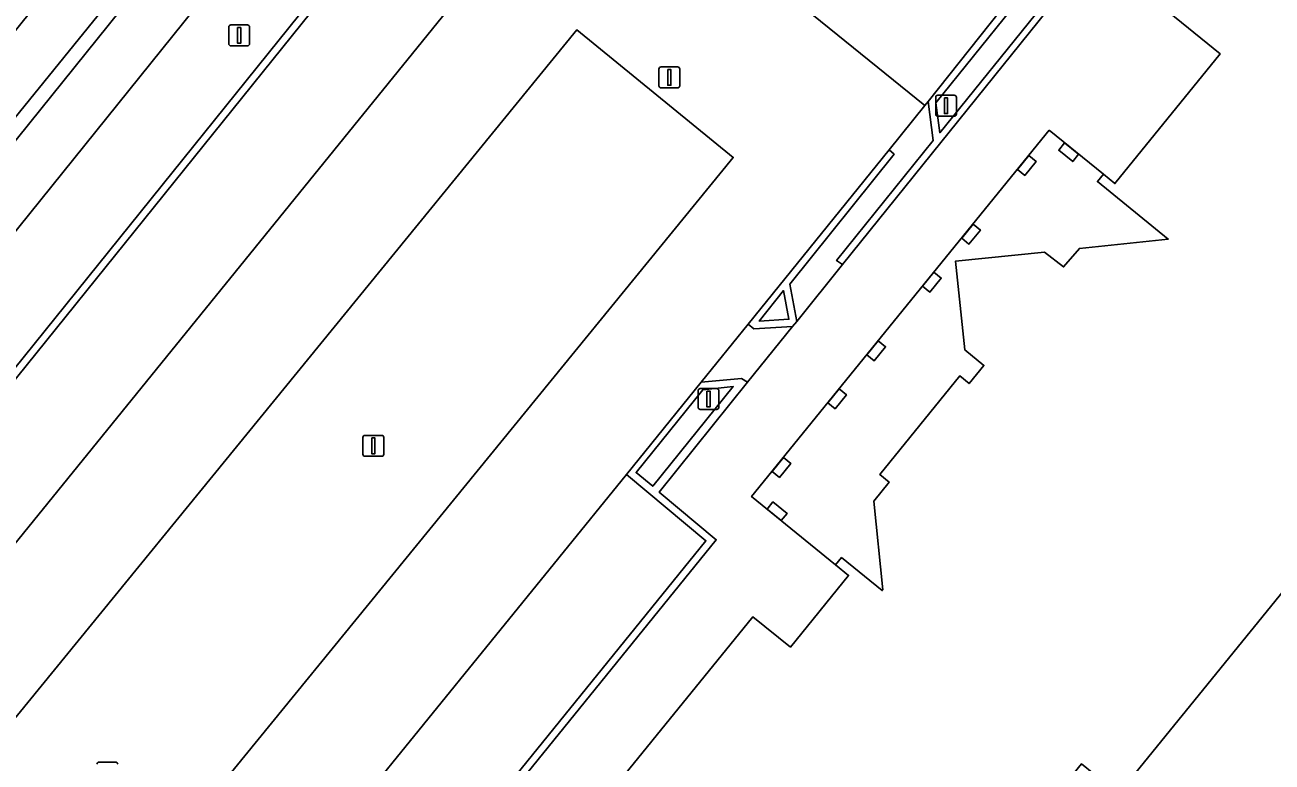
# Model space of a CAD drawing. Extents: x 159674 to 160531, y 382172 to 382904.
# Drawn here: x 160403.6 to 160463.2, y 382700.3 to 382735.5 of the extents above; entities that cross this region are included whole.
import ezdxf

# ---------------------------------------------------------------- set-up
doc = ezdxf.new("R2010")
doc.units = 0
for name, color, linetype in [('IMGEO_Grasland_overig', 7, 'Continuous'), ('IMGEO_Groenvoorziening', 7, 'Continuous'), ('IMGEO_Haag', 7, 'Continuous'), ('IMGEO_Lichtmast', 7, 'Continuous'), ('IMGEO_Muur', 7, 'Continuous'), ('IMGEO_Pand', 7, 'Continuous'), ('IMGEO_Pand_overbouw', 7, 'Continuous'), ('IMGEO_Parkeervlak_open', 7, 'Continuous'), ('IMGEO_Rijbaan_lokaal_open', 7, 'Continuous'), ('IMGEO_Voetpad_open', 7, 'Continuous')]:
    doc.layers.add(name, color=color, linetype=linetype)

msp = doc.modelspace()

# ---------------------------------------------------------------- linework, layer by layer
at = {"layer": 'IMGEO_Grasland_overig'}
msp.add_lwpolyline([(160433.83, 382749.881), (160450.705, 382736.214), (160447.103, 382731.748), (160447.295, 382730.325), (160452.19, 382736.37), (160442.013, 382744.657), (160444.239, 382747.371), (160440.997, 382750), (160428.916, 382759.84), (160427.189, 382757.713), (160427.785, 382757.257), (160427.617, 382757.098), (160430.975, 382754.38), (160427.419, 382750), (160427.265, 382750), (160425.57, 382751.393), (160423.625, 382748.695), (160425.635, 382747.058), (160425.852, 382747.332), (160429.417, 382744.429)], close=True, dxfattribs=at)
at = {"layer": 'IMGEO_Groenvoorziening'}
for points in [[(160407.592, 382736.527), (160391, 382750), (160362.549, 382773.102), (160361.7, 382772.057), (160389.088, 382750), (160404.841, 382737.313), (160390.343, 382719.214), (160391.679, 382718.147), (160392.279, 382717.669)], [(160392.409, 382705.771), (160423.32, 382744.168), (160427.252, 382741.014), (160428.059, 382742.015), (160424.11, 382745.136), (160424.328, 382745.41), (160421.12, 382747.944), (160394.972, 382715.451), (160396.06, 382714.388), (160389.352, 382706.09), (160391.224, 382704.435), (160391.446, 382704.714), (160395.323, 382701.607), (160396.215, 382702.721)], [(160440.093, 382721.414), (160439.837, 382722.787), (160438.683, 382721.322)], [(160437.441, 382718.196), (160435.98, 382718.041), (160432.801, 382714.091), (160433.596, 382713.437)]]:
    msp.add_lwpolyline(points, close=True, dxfattribs=at)
msp.add_lwpolyline([(160407.592, 382736.527), (160392.279, 382717.669), (160392.892, 382717.18), (160416.9, 382747.047)], dxfattribs=at)
at = {"layer": 'IMGEO_Haag'}
for points in [[(160407.592, 382736.527), (160391, 382750), (160362.549, 382773.102), (160361.7, 382772.057), (160389.088, 382750), (160404.841, 382737.313), (160390.343, 382719.214), (160391.679, 382718.147), (160392.279, 382717.669)], [(160440.093, 382721.414), (160439.837, 382722.787), (160438.683, 382721.322)], [(160437.441, 382718.196), (160435.98, 382718.041), (160432.801, 382714.091), (160433.596, 382713.437)]]:
    msp.add_lwpolyline(points, close=True, dxfattribs=at)
at = {"layer": 'IMGEO_Lichtmast'}
for p, q in [((160413.35, 382734.576), (160413.35, 382735.376)), ((160413.35, 382735.376), (160413.35, 382734.576)), ((160413.45, 382735.476), (160414.24, 382735.476)), ((160414.24, 382735.476), (160413.45, 382735.476)), ((160414.34, 382735.376), (160414.34, 382734.576)), ((160414.34, 382734.576), (160414.34, 382735.376)), ((160414.24, 382734.476), (160413.45, 382734.476)), ((160413.45, 382734.476), (160414.24, 382734.476)), ((160433.892, 382732.567), (160433.892, 382733.367)), ((160433.892, 382733.367), (160433.892, 382732.567)), ((160433.992, 382733.467), (160434.782, 382733.467)), ((160434.782, 382733.467), (160433.992, 382733.467)), ((160434.882, 382733.367), (160434.882, 382732.567)), ((160434.882, 382732.567), (160434.882, 382733.367)), ((160434.782, 382732.467), (160433.992, 382732.467)), ((160433.992, 382732.467), (160434.782, 382732.467)), ((160447.103, 382731.215), (160447.103, 382732.015)), ((160447.103, 382732.015), (160447.103, 382731.215)), ((160447.203, 382732.115), (160447.993, 382732.115)), ((160447.993, 382732.115), (160447.203, 382732.115)), ((160448.093, 382732.015), (160448.093, 382731.215)), ((160448.093, 382731.215), (160448.093, 382732.015)), ((160447.993, 382731.115), (160447.203, 382731.115)), ((160447.203, 382731.115), (160447.993, 382731.115)), ((160435.862, 382718.106), (160436.652, 382718.106)), ((160436.652, 382718.106), (160435.862, 382718.106)), ((160435.762, 382717.206), (160435.762, 382718.006)), ((160435.762, 382718.006), (160435.762, 382717.206)), ((160436.752, 382718.006), (160436.752, 382717.206)), ((160436.752, 382717.206), (160436.752, 382718.006)), ((160436.652, 382717.106), (160435.862, 382717.106)), ((160435.862, 382717.106), (160436.652, 382717.106)), ((160419.757, 382714.97), (160419.757, 382715.77)), ((160419.757, 382715.77), (160419.757, 382714.97)), ((160419.857, 382715.87), (160420.647, 382715.87)), ((160420.647, 382715.87), (160419.857, 382715.87)), ((160420.747, 382715.77), (160420.747, 382714.97)), ((160420.747, 382714.97), (160420.747, 382715.77)), ((160420.647, 382714.87), (160419.857, 382714.87)), ((160419.857, 382714.87), (160420.647, 382714.87)), ((160407.156, 382700.264), (160407.946, 382700.264)), ((160407.946, 382700.264), (160407.156, 382700.264))]:
    msp.add_line(p, q, dxfattribs=at)
for points in [[(160413.77, 382735.351), (160413.92, 382735.351), (160413.92, 382734.601), (160413.77, 382734.601), (160413.77, 382735.351)], [(160434.312, 382733.342), (160434.462, 382733.342), (160434.462, 382732.592), (160434.312, 382732.592), (160434.312, 382733.342)], [(160447.523, 382731.99), (160447.673, 382731.99), (160447.673, 382731.24), (160447.523, 382731.24), (160447.523, 382731.99)], [(160436.182, 382717.981), (160436.332, 382717.981), (160436.332, 382717.231), (160436.182, 382717.231), (160436.182, 382717.981)], [(160420.177, 382715.745), (160420.327, 382715.745), (160420.327, 382714.995), (160420.177, 382714.995), (160420.177, 382715.745)]]:
    msp.add_lwpolyline(points, dxfattribs=at)
for centre, start, end in [((160413.45, 382735.376), 90, 180), ((160413.45, 382735.376), 90, 180), ((160414.24, 382735.376), 0, 90), ((160414.24, 382735.376), 360, 90), ((160413.45, 382734.576), 180, 270), ((160413.45, 382734.576), 180, 270), ((160414.24, 382734.576), 270, 0), ((160414.24, 382734.576), 270, 0), ((160433.992, 382733.367), 90, 180), ((160433.992, 382733.367), 90, 180), ((160434.782, 382733.367), 0, 90), ((160434.782, 382733.367), 360, 90), ((160433.992, 382732.567), 180, 270), ((160433.992, 382732.567), 180, 270), ((160434.782, 382732.567), 270, 0), ((160434.782, 382732.567), 270, 0), ((160447.203, 382732.015), 90, 180), ((160447.203, 382732.015), 90, 180), ((160447.993, 382732.015), 0, 90), ((160447.993, 382732.015), 360, 90), ((160447.203, 382731.215), 180, 270), ((160447.203, 382731.215), 180, 270), ((160447.993, 382731.215), 270, 0), ((160447.993, 382731.215), 270, 0), ((160435.862, 382718.006), 90, 180), ((160435.862, 382718.006), 90, 180), ((160436.652, 382718.006), 0, 90), ((160436.652, 382718.006), 360, 90), ((160435.862, 382717.206), 180, 270), ((160435.862, 382717.206), 180, 270), ((160436.652, 382717.206), 270, 0), ((160436.652, 382717.206), 270, 0), ((160419.857, 382715.77), 90, 180), ((160419.857, 382715.77), 90, 180), ((160420.647, 382715.77), 0, 90), ((160420.647, 382715.77), 360, 90), ((160419.857, 382714.97), 180, 270), ((160419.857, 382714.97), 180, 270), ((160420.647, 382714.97), 270, 0), ((160420.647, 382714.97), 270, 0), ((160407.156, 382700.164), 90, 180), ((160407.156, 382700.164), 90, 180), ((160407.946, 382700.164), 0, 90), ((160407.946, 382700.164), 360, 90)]:
    msp.add_arc(centre, 0.1, start, end, dxfattribs=at)
at = {"layer": 'IMGEO_Muur'}
for points in [[(160452.19, 382736.37), (160447.295, 382730.325), (160447.103, 382731.748), (160450.705, 382736.214), (160433.83, 382749.881), (160429.417, 382744.429), (160425.852, 382747.332), (160425.635, 382747.058), (160429.468, 382743.936), (160430.227, 382744.873), (160433.882, 382749.389), (160450.2, 382736.172), (160446.74, 382731.818), (160446.991, 382729.961), (160442.374, 382724.216), (160442.65, 382724.024), (160452.443, 382736.178)], [(160391.224, 382704.435), (160395.377, 382701.115), (160396.707, 382702.775), (160392.925, 382705.853), (160423.374, 382743.676), (160427.305, 382740.523), (160428.552, 382742.07), (160428.184, 382742.363), (160424.328, 382745.41), (160424.11, 382745.136), (160428.059, 382742.015), (160427.252, 382741.014), (160423.32, 382744.168), (160392.409, 382705.771), (160396.215, 382702.721), (160395.323, 382701.607), (160391.446, 382704.714)], [(160440.467, 382721.315), (160440.137, 382723.089), (160445.116, 382729.299), (160444.876, 382729.509), (160438.155, 382721.189), (160438.425, 382720.955), (160440.274, 382721.075)], [(160438.683, 382721.322), (160439.837, 382722.787), (160440.093, 382721.414)], [(160400.103, 382671.254), (160398.975, 382672.157), (160416.246, 382693.603), (160417.315, 382692.739), (160420.101, 382690.488), (160436.622, 382710.882), (160433.895, 382713.158), (160438.123, 382718.405), (160437.828, 382718.589), (160435.912, 382718.414), (160432.344, 382713.996), (160436.133, 382710.834), (160420.049, 382690.98), (160416.193, 382694.096), (160398.482, 382672.104), (160399.879, 382670.984)], [(160433.596, 382713.437), (160432.801, 382714.091), (160435.98, 382718.041), (160437.441, 382718.196)]]:
    msp.add_lwpolyline(points, close=True, dxfattribs=at)
at = {"layer": 'IMGEO_Pand'}
for points in [[(160447.681, 382744.657), (160460.693, 382734.091), (160455.661, 382727.894), (160455.109, 382728.342), (160454.826, 382727.993), (160458.21, 382725.244), (160453.963, 382724.801), (160453.212, 382723.918), (160452.294, 382724.627), (160448.047, 382724.183), (160448.499, 382719.949), (160449.407, 382719.211), (160448.701, 382718.342), (160448.251, 382718.707), (160444.431, 382714.003), (160444.881, 382713.638), (160444.144, 382712.729), (160444.583, 382708.496), (160444.551, 382708.457), (160442.611, 382710.033), (160442.327, 382709.684), (160442.947, 382709.18), (160440.165, 382705.754), (160438.379, 382707.204), (160424.117, 382689.642)], [(160413.251, 382657.921), (160416.092, 382661.437), (160421.882, 382656.734), (160421.967, 382656.838), (160436.146, 382674.299), (160434.304, 382675.795), (160437.071, 382679.201), (160441.658, 382675.476), (160455.9, 382693.013), (160451.285, 382696.761), (160454.066, 382700.186), (160455.839, 382698.746), (160465.162, 382710.227)]]:
    msp.add_lwpolyline(points, dxfattribs=at)
for points in [[(160453.261, 382729.842), (160452.978, 382729.493), (160453.645, 382728.951), (160453.929, 382729.3)], [(160451.547, 382729.238), (160451.005, 382728.57), (160451.354, 382728.286), (160451.896, 382728.954)], [(160448.887, 382725.962), (160448.345, 382725.294), (160448.694, 382725.01), (160449.236, 382725.678)], [(160447.021, 382723.664), (160446.479, 382722.996), (160446.828, 382722.713), (160447.37, 382723.38)], [(160444.36, 382720.388), (160443.818, 382719.721), (160444.168, 382719.437), (160444.71, 382720.104)], [(160442.494, 382718.091), (160441.952, 382717.423), (160442.302, 382717.139), (160442.844, 382717.806)], [(160439.292, 382714.147), (160439.642, 382713.863), (160440.184, 382714.53), (160439.834, 382714.815)], [(160439.727, 382711.796), (160440.01, 382712.145), (160439.335, 382712.693), (160439.051, 382712.344)]]:
    msp.add_lwpolyline(points, close=True, dxfattribs=at)
at = {"layer": 'IMGEO_Pand_overbouw'}
msp.add_lwpolyline([(160452.524, 382730.441), (160438.314, 382712.943), (160442.327, 382709.684), (160442.611, 382710.033), (160444.551, 382708.457), (160444.583, 382708.496), (160444.144, 382712.729), (160444.881, 382713.638), (160444.431, 382714.003), (160448.251, 382718.707), (160448.701, 382718.342), (160449.407, 382719.211), (160448.499, 382719.949), (160448.047, 382724.183), (160452.294, 382724.627), (160453.212, 382723.918), (160453.963, 382724.801), (160458.21, 382725.244), (160454.826, 382727.993), (160455.109, 382728.342)], close=True, dxfattribs=at)
at = {"layer": 'IMGEO_Parkeervlak_open'}
for points in [[(160427.305, 382740.523), (160423.374, 382743.676), (160392.925, 382705.853), (160396.707, 382702.775)], [(160389.892, 382686.13), (160397.361, 382680.035), (160437.435, 382729.145), (160429.965, 382735.24)], [(160436.133, 382710.834), (160432.344, 382713.996), (160416.193, 382694.096), (160420.049, 382690.98)]]:
    msp.add_lwpolyline(points, close=True, dxfattribs=at)
at = {"layer": 'IMGEO_Rijbaan_lokaal_open'}
msp.add_lwpolyline([(160427.305, 382740.523), (160396.707, 382702.775), (160395.377, 382701.115), (160391.224, 382704.435), (160389.825, 382702.678), (160393.979, 382699.35), (160392.594, 382697.566), (160381.149, 382683.651), (160385.477, 382680.091), (160385.728, 382677.942), (160372.868, 382662.173), (160378.06, 382657.845), (160390.869, 382673.809), (160393.15, 382674.117), (160398.737, 382669.608), (160399.879, 382670.984), (160398.482, 382672.104), (160416.193, 382694.096), (160432.344, 382713.996), (160435.912, 382718.414), (160438.155, 382721.189), (160444.876, 382729.509), (160446.584, 382731.625), (160430.227, 382744.873)], dxfattribs=at)
msp.add_lwpolyline([(160389.892, 382686.13), (160429.965, 382735.24), (160437.435, 382729.145), (160397.361, 382680.035)], close=True, dxfattribs=at)
at = {"layer": 'IMGEO_Voetpad_open'}
for points in [[(160396.06, 382714.388), (160394.972, 382715.451), (160421.12, 382747.944), (160419.002, 382749.661), (160416.9, 382747.047), (160392.892, 382717.18), (160392.279, 382717.669), (160362.272, 382680.716), (160362, 382680.937), (160357.009, 382674.758), (160359.987, 382672.384), (160380.211, 382697.188), (160381.355, 382696.284), (160387.683, 382704.056), (160389.633, 382702.436), (160389.825, 382702.678), (160391.224, 382704.435), (160389.352, 382706.09)], [(160430.227, 382744.873), (160446.584, 382731.625), (160446.74, 382731.818), (160450.2, 382736.172), (160433.882, 382749.389)], [(160442.65, 382724.024), (160442.374, 382724.216), (160446.991, 382729.961), (160446.74, 382731.818), (160446.584, 382731.625), (160444.876, 382729.509), (160445.116, 382729.299), (160440.137, 382723.089), (160440.467, 382721.315)], [(160453.261, 382729.842), (160453.929, 382729.3), (160453.645, 382728.951), (160452.978, 382729.493)], [(160451.547, 382729.238), (160451.896, 382728.954), (160451.354, 382728.286), (160451.005, 382728.57)], [(160448.887, 382725.962), (160449.236, 382725.678), (160448.694, 382725.01), (160448.345, 382725.294)], [(160447.021, 382723.664), (160447.37, 382723.38), (160446.828, 382722.713), (160446.479, 382722.996)], [(160440.274, 382721.075), (160438.425, 382720.955), (160438.155, 382721.189), (160435.912, 382718.414), (160437.828, 382718.589), (160438.123, 382718.405)], [(160444.36, 382720.388), (160444.71, 382720.104), (160444.168, 382719.437), (160443.818, 382719.721)], [(160442.494, 382718.091), (160442.844, 382717.806), (160442.302, 382717.139), (160441.952, 382717.423)], [(160485.209, 382704.232), (160470.042, 382716.302), (160469.813, 382716.02), (160470.272, 382711.592), (160469.531, 382710.68), (160465.162, 382710.227), (160455.839, 382698.746), (160458.645, 382696.467), (160458.322, 382696.07), (160460.055, 382694.663), (160459.501, 382693.982), (160460.799, 382692.927), (160458.911, 382690.581), (160465.663, 382685.146), (160465.853, 382685.33)], [(160439.292, 382714.147), (160439.834, 382714.815), (160440.184, 382714.53), (160439.642, 382713.863)], [(160439.727, 382711.796), (160439.051, 382712.344), (160439.335, 382712.693), (160440.01, 382712.145)]]:
    msp.add_lwpolyline(points, close=True, dxfattribs=at)
for points in [[(160424.117, 382689.642), (160438.379, 382707.204), (160440.165, 382705.754), (160442.947, 382709.18), (160442.327, 382709.684), (160442.611, 382710.033), (160444.551, 382708.457), (160444.583, 382708.496), (160444.144, 382712.729), (160444.881, 382713.638), (160444.431, 382714.003), (160448.251, 382718.707), (160448.701, 382718.342), (160449.407, 382719.211), (160448.499, 382719.949), (160448.047, 382724.183), (160452.294, 382724.627), (160453.212, 382723.918), (160453.963, 382724.801), (160458.21, 382725.244), (160454.826, 382727.993), (160455.109, 382728.342), (160455.661, 382727.894), (160460.693, 382734.091), (160447.681, 382744.657)], [(160452.443, 382736.178), (160442.65, 382724.024), (160440.467, 382721.315), (160440.274, 382721.075), (160438.123, 382718.405), (160433.895, 382713.158), (160436.622, 382710.882), (160420.101, 382690.488), (160417.315, 382692.739), (160400.103, 382671.254), (160399.879, 382670.984), (160398.737, 382669.608), (160398.514, 382669.339), (160401.299, 382667.119), (160403.094, 382669.326), (160409.805, 382663.942), (160406.728, 382660.002), (160408.342, 382658.718), (160409.308, 382659.939)]]:
    msp.add_lwpolyline(points, dxfattribs=at)

doc.saveas('drawing.dxf')
